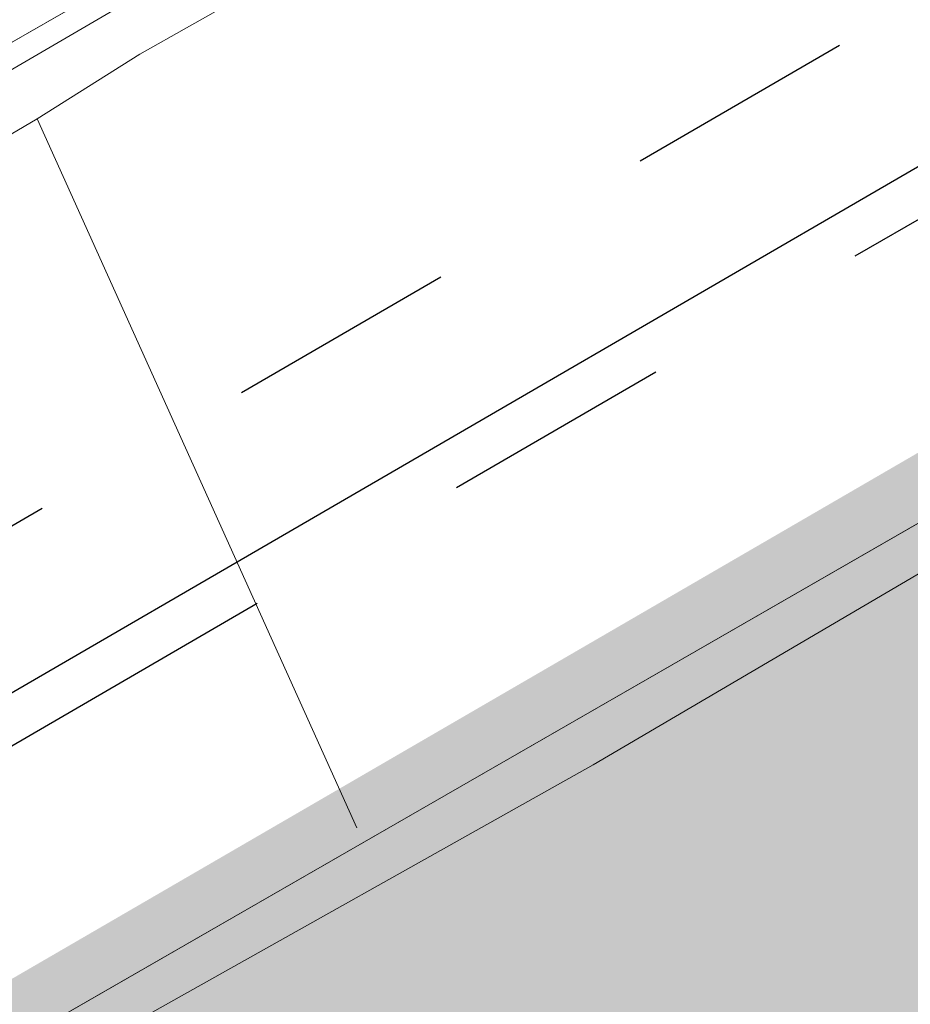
# Model space of a CAD drawing. Header units: metres. Extents: x 163628 to 167855, y 402678 to 405435.
# Tile 385 of 656: x 167373.77 to 167375.32, y 404849.28 to 404850.99. Entities that reach past the tile are written whole.
import ezdxf

# ---------------------------------------------------------------- set-up
doc = ezdxf.new("R2010")
doc.units = ezdxf.units.M
doc.linetypes.add('X-CA190022.004-UO-DWM_Snelfietsroute$0$VH-OPSLUITBAND_80X200', pattern=[14, 8, -2, 2, -2])
doc.linetypes.add('X-CA190022.004-UO-DWM_Snelfietsroute$0$XX-HIDDEN', pattern=[4, 2, -2])
doc.layers.get('0').update_dxf_attribs({"lineweight": 25})
for name, color, linetype, lineweight in [('X-CA190022.004-UO-BGT_Ondergrond$0$GE_201_SHDHek_Lijn_GEM', 253, 'X-CA190022.004-UO-BGT_Ondergrond$0$Hekwerk', 9), ('X-CA190022.004-UO-BGT_Ondergrond$0$GE_316_WGDFietspad_Vlak_GEM', 253, 'Continuous', 9), ('X-CA190022.004-UO-BGT_Ondergrond$0$GE_367_OWGBerm_groenvoorziening_grasenk_GEM', 253, 'Continuous', 9), ('X-CA190022.004-UO-BGT_Ondergrond$0$GE_401_OTDErf_Vlak_GEM', 253, 'Continuous', 9), ('X-CA190022.004-UO-DTM inmeting$0$B-ME-KG-BEHEERGRENS-G', 246, 'X-CA190022.004-UO-DTM inmeting$0$KG-BG', 0), ('X-CA190022.004-UO-DTM inmeting$0$B-WE-VH-GOOT-G', 246, 'Continuous', 0), ('X-CA190022.004-UO-DTM inmeting$0$B-WE-VH-VERHARDING_ASFALT-G', 246, 'Continuous', 0), ('X-CA190022.004-UO-DWM_Snelfietsroute$0$N-WE-GW-WATERGANG_GREPPEL_BODEM-G', 125, 'Continuous', 25), ('X-CA190022.004-UO-DWM_Snelfietsroute$0$N-WE-VH-KANTOPSLUITING_ACHTERKANTBAND-G', 125, 'Continuous', 25), ('X-CA190022.004-UO-DWM_Snelfietsroute$0$N-WE-VH-KANTOPSLUITING_OPSLUITBAND_80X200-G', 125, 'X-CA190022.004-UO-DWM_Snelfietsroute$0$VH-OPSLUITBAND_80X200', 25), ('X-CA190022.004-UO-KAD_Percelen$0$B-WE-KG-GRENS_PERCEEL-GV', 150, 'Continuous', 9)]:
    doc.layers.add(name, color=color, linetype=linetype, lineweight=lineweight)
doc.layers.add('X-CA190022.004-UO-DTM inmeting$0$X-XX-AL-MEETPUNT-S', color=246, linetype='Continuous', lineweight=0, plot=False)
doc.layers.add('X-CA190022.004-UO-KL_Wenstracé_v0.3$0$N-WE-KL-TRACE_WENSTRACE-G 1.0m', color=74, linetype='Continuous', lineweight=35, transparency=0.6)
doc.linetypes.add('X-CA190022.004-UO-BGT_Ondergrond$0$Hekwerk', pattern='A,5,-1.5,[2,dgnlstyle-Veghel.shx,S=0.007937,R=0,X=0,Y=0],-1.5', length=8)
doc.linetypes.add('X-CA190022.004-UO-DTM inmeting$0$KG-BG', pattern='A,5.5,-2,[4,NLCS.SHX,S=1,R=0,X=0,Y=0],-2', length=9.5)

# ---------------------------------------------------------------- blocks, each defined once
blk = doc.blocks.new('X-CA190022.004-UO-DTM inmeting$0$punt')
at = {"color": 0, "lineweight": -2}
blk.add_line((0, 0), (0, 0), dxfattribs=at)

msp = doc.modelspace()

# ---------------------------------------------------------------- linework, layer by layer
at = {"layer": 'X-CA190022.004-UO-BGT_Ondergrond$0$GE_201_SHDHek_Lijn_GEM'}
msp.add_line((167380.788, 404854.987), (167368.252, 404847.792), dxfattribs=at)
at = {"layer": 'X-CA190022.004-UO-BGT_Ondergrond$0$GE_316_WGDFietspad_Vlak_GEM', "flags": 128}
msp.add_lwpolyline([(167368.981, 404846.466), (167381.557, 404853.698), (167382.306, 404854.129), (167386.437, 404856.505), (167387.316, 404857.01), (167388.203, 404857.52), (167398.04, 404863.177)], dxfattribs=at)
at = {"layer": 'X-CA190022.004-UO-BGT_Ondergrond$0$GE_367_OWGBerm_groenvoorziening_grasenk_GEM', "flags": 128}
msp.add_lwpolyline([(167381.557, 404853.698), (167368.981, 404846.466), (167368.252, 404847.792), (167380.788, 404854.987), (167381.557, 404853.698)], dxfattribs=at)
at = {"layer": 'X-CA190022.004-UO-BGT_Ondergrond$0$GE_401_OTDErf_Vlak_GEM', "flags": 128}
msp.add_lwpolyline([(167400.133, 404929.779), (167399.078, 404915.725), (167398.959, 404906.913), (167399.061, 404897.697), (167398.739, 404883.182), (167399.417, 404876.868), (167400.885, 404874.795), (167402.566, 404873.189), (167404.019, 404872.416), (167404.185, 404870.05), (167386.457, 404858.513), (167385.635, 404857.979), (167382.913, 404856.207), (167381.541, 404855.42), (167380.788, 404854.987), (167368.252, 404847.792)], dxfattribs=at)
at = {"layer": 'X-CA190022.004-UO-DTM inmeting$0$B-ME-KG-BEHEERGRENS-G', "ltscale": 0.5}
for p, q in [((167380.8328, 404854.8018, 9.0812), (167373.978, 404850.93, 9.125)), ((167373.978, 404850.93, 9.125), (167373.8, 404850.818, 9.049)), ((167373.8, 404850.818, 9.049), (167368.262, 404847.5856, 9.1245))]:
    msp.add_line(p, q, dxfattribs=at)
at = {"layer": 'X-CA190022.004-UO-DTM inmeting$0$B-WE-VH-GOOT-G'}
msp.add_polyline3d([(167373.8, 404850.818, 9.049), (167374.355, 404849.588, 8.998)], dxfattribs=at)
at = {"layer": 'X-CA190022.004-UO-DTM inmeting$0$B-WE-VH-VERHARDING_ASFALT-G'}
msp.add_polyline3d([(167413.376, 404870.576, 9.069), (167409.294, 404868.793, 9.051), (167402.946, 404865.807, 9.04), (167397.19, 404862.576, 9.045), (167392.231, 404859.773, 9.029), (167387.419, 404856.919, 9.034), (167386.497, 404856.528, 9.036), (167382.221, 404854.07, 9.037), (167381.527, 404853.671, 9.03), (167374.765, 404849.697, 9.029), (167368.935, 404846.429, 9.02)], dxfattribs=at)
at = {"layer": 'X-CA190022.004-UO-DWM_Snelfietsroute$0$N-WE-GW-WATERGANG_GREPPEL_BODEM-G', "linetype": 'X-CA190022.004-UO-DWM_Snelfietsroute$0$XX-HIDDEN', "ltscale": 0.2, "flags": 128}
msp.add_lwpolyline([(167368.6192, 404847.1307), (167379.8934, 404853.6742), (167380.4543, 404853.9997)], dxfattribs=at)
at = {"layer": 'X-CA190022.004-UO-DWM_Snelfietsroute$0$N-WE-VH-KANTOPSLUITING_ACHTERKANTBAND-G', "ltscale": 0.2, "flags": 128}
msp.add_lwpolyline([(167368.3425, 404847.6062), (167368.745, 404846.9146), (167381.142, 404854.1097), (167380.7404, 404854.8016)], dxfattribs=at)
at = {"layer": 'X-CA190022.004-UO-DWM_Snelfietsroute$0$N-WE-VH-KANTOPSLUITING_OPSLUITBAND_80X200-G', "ltscale": 0.2, "flags": 128}
msp.add_lwpolyline([(167368.2734, 404847.5659), (167368.716, 404846.8053), (167381.2513, 404854.0807), (167380.8096, 404854.8418)], dxfattribs=at)
at = {"layer": 'X-CA190022.004-UO-KAD_Percelen$0$B-WE-KG-GRENS_PERCEEL-GV', "flags": 128}
msp.add_lwpolyline([(167351.109, 404832.026), (167388.083, 404853.445), (167404.654, 404864.349), (167413.139, 404869.932), (167419.395, 404873.889), (167419.331, 404879.921), (167404.164, 404870.058), (167382.833, 404856.187), (167374.007, 404851.05), (167366.213, 404846.514)], dxfattribs=at)
msp.add_lwpolyline([(167363.869, 404872.847), (167355.709, 404869.05), (167366.213, 404846.514), (167374.007, 404851.05)], close=True, dxfattribs=at)
at = {"layer": 'X-CA190022.004-UO-KL_Wenstracé_v0.3$0$N-WE-KL-TRACE_WENSTRACE-G 1.0m', "ltscale": 0.2, "const_width": 1, "flags": 128}
msp.add_lwpolyline([(167369.6499, 404846.3646), (167373.1095, 404848.3725), (167377.4339, 404850.8823), (167381.7583, 404853.3922), (167386.0827, 404855.902), (167387.3651, 404856.6463), (167390.3606, 404858.3849)], dxfattribs=at)

# ---------------------------------------------------------------- block references
at = {"layer": 'X-CA190022.004-UO-DTM inmeting$0$X-XX-AL-MEETPUNT-S', "linetype": 'ByBlock', "lineweight": -2}
for p in [(167373.978, 404850.93, 9.125), (167373.8, 404850.818, 9.049), (167374.765, 404849.697, 9.029), (167374.355, 404849.588, 8.998)]:
    msp.add_blockref('X-CA190022.004-UO-DTM inmeting$0$punt', p, dxfattribs=at)

doc.saveas('drawing.dxf')
